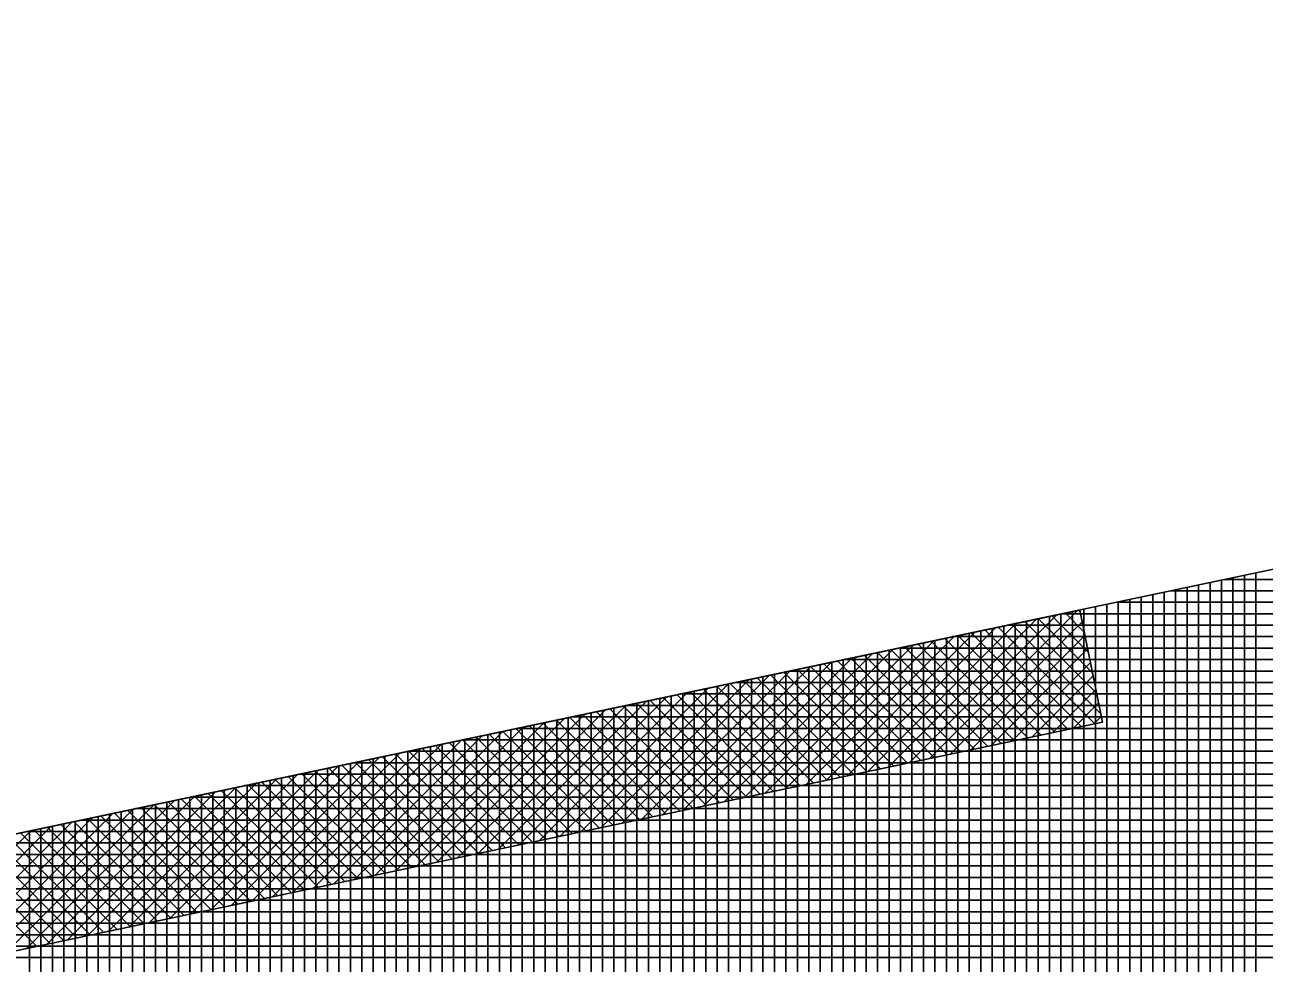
# Model space of a CAD drawing. Extents: x -565346 to -564154, y -1097386 to -1095620.
# Drawn here: x -564745.95 to -564724.32, y -1095765.68 to -1095749.3 of the extents above; entities that cross this region are included whole.
import ezdxf

# ---------------------------------------------------------------- set-up
doc = ezdxf.new("R2010")
doc.units = 0
for name, color, linetype in [('Vrstva 13', 7, 'Continuous'), ('Vrstva 41', 7, 'Continuous'), ('Vrstva 42', 7, 'Continuous'), ('Vrstva 43', 7, 'Continuous')]:
    doc.layers.add(name, color=color, linetype=linetype)

msp = doc.modelspace()

# ---------------------------------------------------------------- linework, layer by layer
at = {"layer": 'Vrstva 13'}
msp.add_line((-564772.2, -1095768.91), (-564693.31, -1095752.31), dxfattribs=at)
at = {"layer": 'Vrstva 41'}
for p, q in [((-564730.526, -1095762.185), (-564727.947, -1095759.606)), ((-564730.168, -1095762.109), (-564727.589, -1095759.53)), ((-564727.392, -1095760.257), (-564728.027, -1095759.622)), ((-564727.463, -1095759.903), (-564727.793, -1095759.573)), ((-564727.534, -1095759.549), (-564727.559, -1095759.524)), ((-564731.601, -1095762.411), (-564729.021, -1095759.831)), ((-564731.242, -1095762.335), (-564728.663, -1095759.756)), ((-564730.884, -1095762.26), (-564728.305, -1095759.681)), ((-564729.809, -1095762.034), (-564727.499, -1095759.724)), ((-564727.279, -1095761.501), (-564728.961, -1095759.819)), ((-564727.179, -1095761.318), (-564728.728, -1095759.77)), ((-564727.25, -1095760.964), (-564728.494, -1095759.721)), ((-564727.321, -1095760.61), (-564728.26, -1095759.671)), ((-564732.675, -1095762.637), (-564730.096, -1095760.057)), ((-564732.317, -1095762.561), (-564729.738, -1095759.982)), ((-564731.959, -1095762.486), (-564729.379, -1095759.907)), ((-564728.214, -1095761.698), (-564729.896, -1095760.015)), ((-564727.98, -1095761.649), (-564729.663, -1095759.966)), ((-564729.451, -1095761.958), (-564727.452, -1095759.959)), ((-564727.746, -1095761.6), (-564729.429, -1095759.917)), ((-564727.513, -1095761.551), (-564729.195, -1095759.868)), ((-564733.392, -1095762.788), (-564730.812, -1095760.208)), ((-564733.033, -1095762.712), (-564730.454, -1095760.133)), ((-564729.382, -1095761.944), (-564731.065, -1095760.261)), ((-564729.148, -1095761.895), (-564730.831, -1095760.212)), ((-564728.915, -1095761.846), (-564730.597, -1095760.163)), ((-564728.681, -1095761.796), (-564730.364, -1095760.114)), ((-564728.447, -1095761.747), (-564730.13, -1095760.065)), ((-564729.093, -1095761.883), (-564727.405, -1095760.195)), ((-564734.466, -1095763.014), (-564731.886, -1095760.434)), ((-564734.108, -1095762.938), (-564731.528, -1095760.359)), ((-564733.75, -1095762.863), (-564731.17, -1095760.283)), ((-564730.317, -1095762.141), (-564732, -1095760.458)), ((-564730.083, -1095762.091), (-564731.766, -1095760.409)), ((-564729.849, -1095762.042), (-564731.532, -1095760.359)), ((-564729.616, -1095761.993), (-564731.298, -1095760.31)), ((-564728.735, -1095761.808), (-564727.357, -1095760.43)), ((-564735.541, -1095763.24), (-564732.961, -1095760.66)), ((-564735.183, -1095763.164), (-564732.603, -1095760.584)), ((-564734.824, -1095763.089), (-564732.245, -1095760.509)), ((-564731.485, -1095762.386), (-564733.168, -1095760.703)), ((-564731.251, -1095762.337), (-564732.934, -1095760.654)), ((-564731.018, -1095762.288), (-564732.701, -1095760.605)), ((-564730.784, -1095762.239), (-564732.467, -1095760.556)), ((-564730.55, -1095762.19), (-564732.233, -1095760.507)), ((-564728.377, -1095761.732), (-564727.31, -1095760.666)), ((-564736.615, -1095763.466), (-564734.035, -1095760.886)), ((-564736.257, -1095763.391), (-564733.677, -1095760.81)), ((-564735.899, -1095763.315), (-564733.319, -1095760.735)), ((-564732.42, -1095762.583), (-564734.103, -1095760.9)), ((-564732.186, -1095762.534), (-564733.869, -1095760.851)), ((-564731.952, -1095762.485), (-564733.636, -1095760.802)), ((-564731.719, -1095762.436), (-564733.402, -1095760.752)), ((-564728.018, -1095761.657), (-564727.263, -1095760.902)), ((-564737.69, -1095763.692), (-564735.11, -1095761.112)), ((-564737.332, -1095763.617), (-564734.752, -1095761.036)), ((-564736.974, -1095763.541), (-564734.393, -1095760.961)), ((-564733.354, -1095762.78), (-564735.038, -1095761.096)), ((-564733.121, -1095762.731), (-564734.804, -1095761.047)), ((-564732.887, -1095762.681), (-564734.57, -1095760.998)), ((-564732.653, -1095762.632), (-564734.337, -1095760.949)), ((-564727.66, -1095761.582), (-564727.216, -1095761.137)), ((-564738.765, -1095763.918), (-564736.184, -1095761.337)), ((-564738.407, -1095763.843), (-564735.826, -1095761.262)), ((-564738.048, -1095763.767), (-564735.468, -1095761.187)), ((-564734.523, -1095763.026), (-564736.206, -1095761.342)), ((-564734.289, -1095762.976), (-564735.973, -1095761.293)), ((-564734.055, -1095762.927), (-564735.739, -1095761.244)), ((-564733.822, -1095762.878), (-564735.505, -1095761.195)), ((-564733.588, -1095762.829), (-564735.271, -1095761.146)), ((-564739.839, -1095764.144), (-564737.259, -1095761.563)), ((-564739.481, -1095764.069), (-564736.9, -1095761.488)), ((-564739.123, -1095763.993), (-564736.542, -1095761.413)), ((-564735.458, -1095763.222), (-564737.141, -1095761.539)), ((-564735.224, -1095763.173), (-564736.907, -1095761.49)), ((-564734.99, -1095763.124), (-564736.674, -1095761.44)), ((-564734.757, -1095763.075), (-564736.44, -1095761.391)), ((-564727.302, -1095761.506), (-564727.168, -1095761.373)), ((-564740.914, -1095764.37), (-564738.333, -1095761.789)), ((-564740.556, -1095764.295), (-564737.975, -1095761.714)), ((-564740.198, -1095764.22), (-564737.617, -1095761.639)), ((-564736.626, -1095763.468), (-564738.31, -1095761.784)), ((-564736.392, -1095763.419), (-564738.076, -1095761.735)), ((-564736.159, -1095763.37), (-564737.842, -1095761.686)), ((-564735.925, -1095763.321), (-564737.609, -1095761.637)), ((-564735.691, -1095763.271), (-564737.375, -1095761.588)), ((-564741.63, -1095764.521), (-564739.049, -1095761.94)), ((-564741.272, -1095764.446), (-564738.691, -1095761.865)), ((-564737.561, -1095763.665), (-564739.244, -1095761.981)), ((-564737.327, -1095763.616), (-564739.011, -1095761.932)), ((-564737.093, -1095763.566), (-564738.777, -1095761.883)), ((-564736.86, -1095763.517), (-564738.543, -1095761.834)), ((-564742.705, -1095764.747), (-564740.124, -1095762.166)), ((-564742.347, -1095764.672), (-564739.766, -1095762.09)), ((-564741.989, -1095764.596), (-564739.407, -1095762.015)), ((-564738.495, -1095763.861), (-564740.179, -1095762.177)), ((-564738.262, -1095763.812), (-564739.946, -1095762.128)), ((-564738.028, -1095763.763), (-564739.712, -1095762.079)), ((-564737.794, -1095763.714), (-564739.478, -1095762.03)), ((-564743.78, -1095764.973), (-564741.198, -1095762.392)), ((-564743.422, -1095764.898), (-564740.84, -1095762.316)), ((-564743.063, -1095764.823), (-564740.482, -1095762.241)), ((-564739.664, -1095764.107), (-564741.348, -1095762.423)), ((-564739.43, -1095764.058), (-564741.114, -1095762.374)), ((-564739.196, -1095764.009), (-564740.88, -1095762.325)), ((-564738.963, -1095763.96), (-564740.647, -1095762.276)), ((-564738.729, -1095763.911), (-564740.413, -1095762.227)), ((-564744.854, -1095765.199), (-564742.273, -1095762.618)), ((-564744.496, -1095765.124), (-564741.914, -1095762.542)), ((-564744.138, -1095765.049), (-564741.556, -1095762.467)), ((-564740.598, -1095764.304), (-564742.283, -1095762.62)), ((-564740.365, -1095764.255), (-564742.049, -1095762.571)), ((-564740.131, -1095764.206), (-564741.815, -1095762.521)), ((-564739.897, -1095764.156), (-564741.581, -1095762.472)), ((-564745.929, -1095765.426), (-564743.347, -1095762.844)), ((-564745.571, -1095765.35), (-564742.989, -1095762.768)), ((-564745.213, -1095765.275), (-564742.631, -1095762.693)), ((-564741.767, -1095764.55), (-564743.451, -1095762.865)), ((-564741.533, -1095764.501), (-564743.217, -1095762.816)), ((-564741.299, -1095764.451), (-564742.984, -1095762.767)), ((-564741.066, -1095764.402), (-564742.75, -1095762.718)), ((-564740.832, -1095764.353), (-564742.516, -1095762.669)), ((-564747.004, -1095765.652), (-564744.421, -1095763.069)), ((-564746.645, -1095765.576), (-564744.063, -1095762.994)), ((-564746.287, -1095765.501), (-564743.705, -1095762.919)), ((-564742.701, -1095764.746), (-564744.386, -1095763.062)), ((-564742.468, -1095764.697), (-564744.152, -1095763.013)), ((-564742.234, -1095764.648), (-564743.919, -1095762.964)), ((-564742, -1095764.599), (-564743.685, -1095762.915)), ((-564748.078, -1095765.878), (-564745.496, -1095763.295)), ((-564747.72, -1095765.802), (-564745.138, -1095763.22)), ((-564747.362, -1095765.727), (-564744.78, -1095763.145)), ((-564743.636, -1095764.943), (-564745.321, -1095763.258)), ((-564743.403, -1095764.894), (-564745.087, -1095763.209)), ((-564743.169, -1095764.845), (-564744.853, -1095763.16)), ((-564742.935, -1095764.796), (-564744.62, -1095763.111)), ((-564748.437, -1095765.953), (-564745.854, -1095763.371)), ((-564744.805, -1095765.189), (-564746.489, -1095763.504)), ((-564744.571, -1095765.14), (-564746.256, -1095763.455)), ((-564744.337, -1095765.091), (-564746.022, -1095763.406)), ((-564744.104, -1095765.041), (-564745.788, -1095763.357)), ((-564743.87, -1095764.992), (-564745.554, -1095763.308)), ((-564745.739, -1095765.386), (-564747.424, -1095763.701)), ((-564745.506, -1095765.336), (-564747.19, -1095763.652)), ((-564745.272, -1095765.287), (-564746.957, -1095763.602)), ((-564745.038, -1095765.238), (-564746.723, -1095763.553))]:
    msp.add_line(p, q, dxfattribs=at)
at = {"layer": 'Vrstva 42'}
msp.add_lwpolyline([(-564914.4, -1095793.493), (-564914.094, -1095795.47), (-564879.505, -1095790.127), (-564771.848, -1095770.879), (-564727.148, -1095761.474), (-564727.54, -1095759.52), (-564772.2, -1095768.91), (-564879.81, -1095788.15)], close=True, dxfattribs=at)
at = {"layer": 'Vrstva 43'}
for p, q in [((-564666.263, -1095758.98), (-564725.009, -1095758.98)), ((-564724.87, -1095758.951), (-564724.87, -1095773.674)), ((-564724.67, -1095758.909), (-564724.67, -1095773.636)), ((-564724.47, -1095758.867), (-564724.47, -1095773.598)), ((-564666.896, -1095759.18), (-564725.959, -1095759.18)), ((-564725.87, -1095759.161), (-564725.87, -1095773.866)), ((-564725.67, -1095759.119), (-564725.67, -1095773.828)), ((-564725.47, -1095759.077), (-564725.47, -1095773.79)), ((-564725.27, -1095759.035), (-564725.27, -1095773.751)), ((-564725.07, -1095758.993), (-564725.07, -1095773.713)), ((-564667.528, -1095759.38), (-564726.91, -1095759.38)), ((-564726.87, -1095759.372), (-564726.87, -1095774.058)), ((-564726.67, -1095759.33), (-564726.67, -1095774.02)), ((-564726.47, -1095759.288), (-564726.47, -1095773.981)), ((-564726.27, -1095759.245), (-564726.27, -1095773.943)), ((-564726.07, -1095759.203), (-564726.07, -1095773.905)), ((-564728.07, -1095759.624), (-564728.07, -1095774.288)), ((-564727.87, -1095759.582), (-564727.87, -1095774.25)), ((-564668.161, -1095759.58), (-564727.86, -1095759.58)), ((-564727.67, -1095759.54), (-564727.67, -1095774.212)), ((-564727.47, -1095759.498), (-564727.47, -1095774.173)), ((-564727.27, -1095759.456), (-564727.27, -1095774.135)), ((-564727.07, -1095759.414), (-564727.07, -1095774.097)), ((-564729.07, -1095759.835), (-564729.07, -1095774.48)), ((-564728.87, -1095759.793), (-564728.87, -1095774.442)), ((-564668.793, -1095759.78), (-564728.811, -1095759.78)), ((-564728.67, -1095759.75), (-564728.67, -1095774.404)), ((-564728.47, -1095759.708), (-564728.47, -1095774.365)), ((-564728.27, -1095759.666), (-564728.27, -1095774.327)), ((-564730.07, -1095760.045), (-564730.07, -1095774.672)), ((-564729.87, -1095760.003), (-564729.87, -1095774.634)), ((-564669.426, -1095759.98), (-564729.761, -1095759.98)), ((-564729.67, -1095759.961), (-564729.67, -1095774.596)), ((-564729.47, -1095759.919), (-564729.47, -1095774.557)), ((-564729.27, -1095759.877), (-564729.27, -1095774.519)), ((-564731.07, -1095760.255), (-564731.07, -1095774.864)), ((-564730.87, -1095760.213), (-564730.87, -1095774.826)), ((-564670.058, -1095760.18), (-564730.711, -1095760.18)), ((-564730.67, -1095760.171), (-564730.67, -1095774.787)), ((-564730.47, -1095760.129), (-564730.47, -1095774.749)), ((-564730.27, -1095760.087), (-564730.27, -1095774.711)), ((-564732.07, -1095760.466), (-564732.07, -1095775.056)), ((-564731.87, -1095760.424), (-564731.87, -1095775.018)), ((-564731.67, -1095760.382), (-564731.67, -1095774.979)), ((-564670.691, -1095760.38), (-564731.662, -1095760.38)), ((-564731.47, -1095760.34), (-564731.47, -1095774.941)), ((-564731.27, -1095760.298), (-564731.27, -1095774.903)), ((-564733.07, -1095760.676), (-564733.07, -1095775.248)), ((-564732.87, -1095760.634), (-564732.87, -1095775.21)), ((-564732.67, -1095760.592), (-564732.67, -1095775.171)), ((-564671.323, -1095760.58), (-564732.612, -1095760.58)), ((-564732.47, -1095760.55), (-564732.47, -1095775.133)), ((-564732.27, -1095760.508), (-564732.27, -1095775.095)), ((-564734.07, -1095760.887), (-564734.07, -1095775.44)), ((-564733.87, -1095760.845), (-564733.87, -1095775.402)), ((-564733.67, -1095760.803), (-564733.67, -1095775.363)), ((-564671.956, -1095760.78), (-564733.563, -1095760.78)), ((-564733.47, -1095760.76), (-564733.47, -1095775.325)), ((-564733.27, -1095760.718), (-564733.27, -1095775.286)), ((-564735.27, -1095761.139), (-564735.27, -1095775.67)), ((-564735.07, -1095761.097), (-564735.07, -1095775.632)), ((-564734.87, -1095761.055), (-564734.87, -1095775.594)), ((-564734.67, -1095761.013), (-564734.67, -1095775.555)), ((-564672.589, -1095760.98), (-564734.513, -1095760.98)), ((-564734.47, -1095760.971), (-564734.47, -1095775.517)), ((-564734.27, -1095760.929), (-564734.27, -1095775.478)), ((-564736.27, -1095761.35), (-564736.27, -1095775.862)), ((-564736.07, -1095761.308), (-564736.07, -1095775.824)), ((-564735.87, -1095761.265), (-564735.87, -1095775.785)), ((-564735.67, -1095761.223), (-564735.67, -1095775.747)), ((-564735.47, -1095761.181), (-564735.47, -1095775.709)), ((-564673.221, -1095761.18), (-564735.464, -1095761.18)), ((-564737.27, -1095761.56), (-564737.27, -1095776.054)), ((-564737.07, -1095761.518), (-564737.07, -1095776.016)), ((-564736.87, -1095761.476), (-564736.87, -1095775.977)), ((-564736.67, -1095761.434), (-564736.67, -1095775.939)), ((-564736.47, -1095761.392), (-564736.47, -1095775.901)), ((-564673.854, -1095761.38), (-564736.414, -1095761.38)), ((-564675.119, -1095761.78), (-564738.315, -1095761.78)), ((-564738.27, -1095761.77), (-564738.27, -1095776.246)), ((-564738.07, -1095761.728), (-564738.07, -1095776.208)), ((-564737.87, -1095761.686), (-564737.87, -1095776.169)), ((-564737.67, -1095761.644), (-564737.67, -1095776.131)), ((-564737.47, -1095761.602), (-564737.47, -1095776.092)), ((-564674.486, -1095761.58), (-564737.365, -1095761.58)), ((-564739.27, -1095761.981), (-564739.27, -1095776.438)), ((-564675.751, -1095761.98), (-564739.266, -1095761.98)), ((-564739.07, -1095761.939), (-564739.07, -1095776.4)), ((-564738.87, -1095761.897), (-564738.87, -1095776.361)), ((-564738.67, -1095761.855), (-564738.67, -1095776.323)), ((-564738.47, -1095761.813), (-564738.47, -1095776.284)), ((-564740.27, -1095762.191), (-564740.27, -1095776.63)), ((-564676.384, -1095762.18), (-564740.216, -1095762.18)), ((-564740.07, -1095762.149), (-564740.07, -1095776.591)), ((-564739.87, -1095762.107), (-564739.87, -1095776.553)), ((-564739.67, -1095762.065), (-564739.67, -1095776.515)), ((-564739.47, -1095762.023), (-564739.47, -1095776.476)), ((-564741.27, -1095762.402), (-564741.27, -1095776.822)), ((-564677.016, -1095762.38), (-564741.167, -1095762.38)), ((-564741.07, -1095762.36), (-564741.07, -1095776.783)), ((-564740.87, -1095762.318), (-564740.87, -1095776.745)), ((-564740.67, -1095762.275), (-564740.67, -1095776.707)), ((-564740.47, -1095762.233), (-564740.47, -1095776.668)), ((-564742.47, -1095762.654), (-564742.47, -1095777.052)), ((-564742.27, -1095762.612), (-564742.27, -1095777.014)), ((-564677.649, -1095762.58), (-564742.117, -1095762.58)), ((-564742.07, -1095762.57), (-564742.07, -1095776.975)), ((-564741.87, -1095762.528), (-564741.87, -1095776.937)), ((-564741.67, -1095762.486), (-564741.67, -1095776.899)), ((-564741.47, -1095762.444), (-564741.47, -1095776.86)), ((-564743.47, -1095762.865), (-564743.47, -1095777.244)), ((-564743.27, -1095762.823), (-564743.27, -1095777.206)), ((-564743.07, -1095762.78), (-564743.07, -1095777.167)), ((-564678.281, -1095762.78), (-564743.068, -1095762.78)), ((-564742.87, -1095762.738), (-564742.87, -1095777.129)), ((-564742.67, -1095762.696), (-564742.67, -1095777.09)), ((-564744.47, -1095763.075), (-564744.47, -1095777.436)), ((-564744.27, -1095763.033), (-564744.27, -1095777.398)), ((-564744.07, -1095762.991), (-564744.07, -1095777.359)), ((-564678.914, -1095762.98), (-564744.018, -1095762.98)), ((-564743.87, -1095762.949), (-564743.87, -1095777.321)), ((-564743.67, -1095762.907), (-564743.67, -1095777.282)), ((-564745.47, -1095763.285), (-564745.47, -1095777.628)), ((-564745.27, -1095763.243), (-564745.27, -1095777.589)), ((-564745.07, -1095763.201), (-564745.07, -1095777.551)), ((-564679.546, -1095763.18), (-564744.969, -1095763.18)), ((-564744.87, -1095763.159), (-564744.87, -1095777.513)), ((-564744.67, -1095763.117), (-564744.67, -1095777.474)), ((-564680.179, -1095763.38), (-564745.919, -1095763.38)), ((-564745.87, -1095763.37), (-564745.87, -1095777.705)), ((-564745.67, -1095763.328), (-564745.67, -1095777.666)), ((-564680.812, -1095763.58), (-564746.87, -1095763.58)), ((-564681.444, -1095763.78), (-564747.82, -1095763.78)), ((-564682.077, -1095763.98), (-564748.771, -1095763.98)), ((-564683.342, -1095764.38), (-564750.672, -1095764.38)), ((-564682.709, -1095764.18), (-564749.721, -1095764.18)), ((-564683.974, -1095764.58), (-564751.622, -1095764.58)), ((-564684.607, -1095764.78), (-564752.573, -1095764.78)), ((-564685.239, -1095764.98), (-564753.523, -1095764.98)), ((-564685.872, -1095765.18), (-564754.474, -1095765.18)), ((-564686.504, -1095765.38), (-564755.424, -1095765.38)), ((-564687.137, -1095765.58), (-564756.374, -1095765.58))]:
    msp.add_line(p, q, dxfattribs=at)
msp.add_lwpolyline([(-564584.17, -1095730.99), (-564361.01, -1095672.63), (-564329.81, -1095662.26), (-564326.21, -1095642.73), (-564394.52, -1095662.95), (-564454.33, -1095677.56), (-564516.6, -1095690.89), (-564574.04, -1095705.03), (-564590.74, -1095715.12), (-564631.48, -1095731.18), (-564693.31, -1095752.31), (-564772.2, -1095768.91), (-564879.81, -1095788.15), (-565039.47, -1095811.86), (-565040.85, -1095849.94), (-565025.81, -1095848.33), (-565025.24, -1095824.91), (-564877.52, -1095802.97), (-564694, -1095767.75), (-564603.8, -1095739.23), (-564594.74, -1095734.52)], close=True, dxfattribs=at)

doc.saveas('drawing.dxf')
